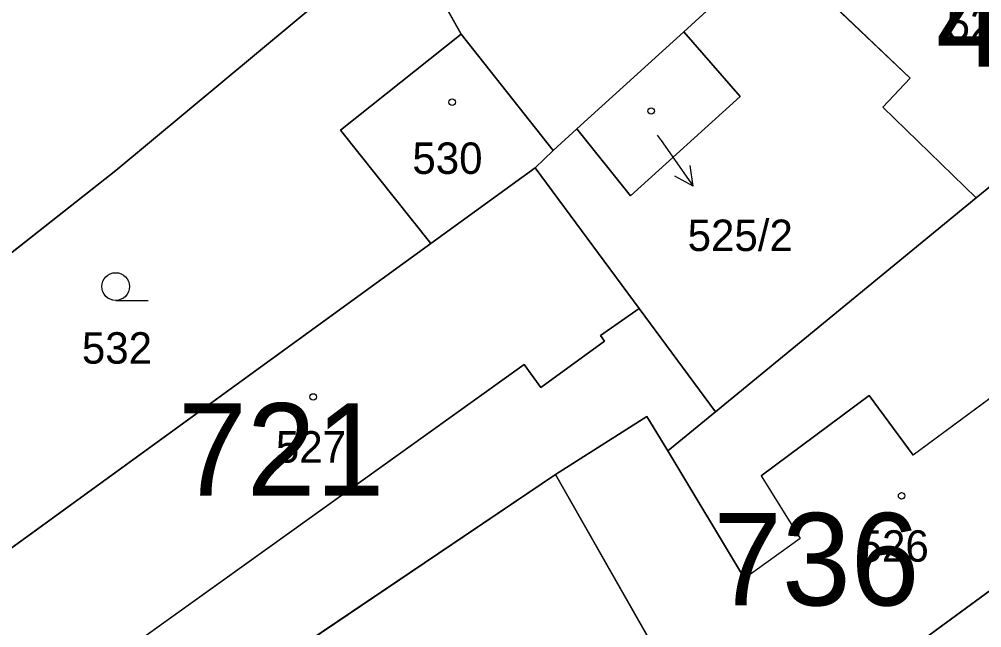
# Model space of a CAD drawing. Extents: x -689422 to -685210, y -987725 to -982160.
# Drawn here: x -687330.8 to -687278.8, y -985428.7 to -985395.8 of the extents above; entities that cross this region are included whole.
import ezdxf

# ---------------------------------------------------------------- set-up
doc = ezdxf.new("R2010")
doc.units = 0
for name, color, linetype in [('KN_Budovy', 7, 'Continuous'), ('KN_Budovy_cisla_domovni', 7, 'Continuous'), ('KN_Hranice_parcel', 7, 'Continuous'), ('KN_Hranice_parcel_vnitrni_kresba', 7, 'Continuous'), ('KN_Parcelni cisla', 7, 'Continuous'), ('KN_Parcelni cisla_sipky', 7, 'Continuous'), ('KN_Polygon parcely', 7, 'Continuous'), ('KN_POZEMKY_OSTATNI PLOCHA', 7, 'Continuous'), ('KN_POZEMKY_ZAHRADA', 7, 'Continuous'), ('KN_POZEMKY_ZASTAVENA PLOCHA', 7, 'Continuous'), ('KN_VYUZITI_17_ostatni plocha_ostatni komunikace', 7, 'Continuous'), ('KN_Značky budov', 7, 'Continuous'), ('KN_Značky kultur', 7, 'Continuous')]:
    doc.layers.add(name, color=color, linetype=linetype)

msp = doc.modelspace()

# ---------------------------------------------------------------- linework, layer by layer
at = {"layer": 'KN_Budovy'}
for points in [[(-687278.63, -985385.48), (-687287.36, -985394.43), (-687282.63, -985398.95), (-687284.1, -985400.51), (-687279.06, -985405.42), (-687277.9, -985404.47), (-687274.5, -985401.68), (-687268.42, -985395.46)], [(-687300.64, -985401.68), (-687297.75, -985405.3), (-687291.81, -985399.93), (-687294.86, -985396.43)], [(-687302.9, -985403.79), (-687301.93, -985402.86), (-687306.9, -985396.56), (-687313.43, -985401.75), (-687308.55, -985407.89)], [(-687297.27, -985411.4), (-687302.9, -985403.79), (-687308.55, -985407.89), (-687334.67, -985426.84), (-687330.11, -985433.5), (-687303.5, -985414.42), (-687302.59, -985415.67), (-687299.16, -985413.17), (-687299.37, -985412.85)], [(-687301.8, -985420.38), (-687292.36, -985436.95), (-687267.18, -985418.48), (-687271.82, -985412.21), (-687274.1, -985413.94), (-687274.48, -985413.43), (-687282.46, -985419.32), (-687284.84, -985416.1), (-687290.69, -985420.44), (-687288.57, -985423.83), (-687291.58, -985425.99), (-687295.73, -985419.1), (-687296.86, -985417.23)]]:
    msp.add_lwpolyline(points, close=True, dxfattribs=at)
at = {"layer": 'KN_Hranice_parcel'}
for p, q in [((-687294.86, -985396.43), (-687280.62, -985383.42)), ((-687309.92, -985391.16), (-687306.9, -985396.56)), ((-687300.64, -985401.68), (-687294.86, -985396.43)), ((-687306.9, -985396.56), (-687301.93, -985402.86)), ((-687301.93, -985402.86), (-687300.64, -985401.68)), ((-687302.9, -985403.79), (-687301.93, -985402.86)), ((-687302.9, -985403.79), (-687308.55, -985407.89)), ((-687308.55, -985407.89), (-687334.67, -985426.84)), ((-687267.18, -985418.48), (-687292.36, -985436.95)), ((-687318.29, -985431.49), (-687301.8, -985420.38)), ((-687301.8, -985420.38), (-687292.36, -985436.95))]:
    msp.add_line(p, q, dxfattribs=at)
for points in [[(-687314.01, -985394.3), (-687325.57, -985403.93), (-687343.18, -985417.79)], [(-687294.86, -985396.43), (-687291.81, -985399.93), (-687297.75, -985405.3), (-687300.64, -985401.68)], [(-687306.9, -985396.56), (-687313.43, -985401.75), (-687308.55, -985407.89)], [(-687293.15, -985416.98), (-687297.27, -985411.4), (-687302.9, -985403.79)], [(-687277.9, -985404.47), (-687279.06, -985405.42), (-687293.15, -985416.98)], [(-687293.15, -985416.98), (-687295.73, -985419.1), (-687296.86, -985417.23), (-687301.8, -985420.38)]]:
    msp.add_lwpolyline(points, dxfattribs=at)
at = {"layer": 'KN_Hranice_parcel_vnitrni_kresba'}
for p, q in [((-687282.63, -985398.95), (-687287.36, -985394.43)), ((-687284.1, -985400.51), (-687282.63, -985398.95)), ((-687279.06, -985405.42), (-687284.1, -985400.51)), ((-687297.27, -985411.4), (-687299.37, -985412.85)), ((-687299.16, -985413.17), (-687302.59, -985415.67)), ((-687299.37, -985412.85), (-687299.16, -985413.17)), ((-687274.48, -985413.43), (-687282.46, -985419.32)), ((-687303.5, -985414.42), (-687330.11, -985433.5)), ((-687302.59, -985415.67), (-687303.5, -985414.42)), ((-687290.69, -985420.44), (-687284.84, -985416.1)), ((-687284.84, -985416.1), (-687282.46, -985419.32)), ((-687295.73, -985419.1), (-687291.58, -985425.99)), ((-687290.69, -985420.44), (-687288.57, -985423.83)), ((-687288.57, -985423.83), (-687291.58, -985425.99))]:
    msp.add_line(p, q, dxfattribs=at)
at = {"layer": 'KN_Parcelni cisla_sipky'}
for p, q in [((-687296.3, -985402.02), (-687296.08, -985402.32)), ((-687296.08, -985402.32), (-687294.359, -985404.778)), ((-687294.359, -985404.778), (-687294.523, -985403.671)), ((-687294.359, -985404.778), (-687295.343, -985404.245))]:
    msp.add_line(p, q, dxfattribs=at)
at = {"layer": 'KN_Polygon parcely'}
for points in [[(-687295.29, -985369.25), (-687298.58, -985366.32), (-687305.71, -985359.55), (-687316.99, -985369.31), (-687322.37, -985375.53), (-687331.62, -985386.42), (-687329.44, -985388.2), (-687345.63, -985408.26), (-687347.94, -985410.88), (-687343.18, -985417.79), (-687325.57, -985403.93), (-687314.01, -985394.3), (-687316.64, -985390.76), (-687306.07, -985379.06), (-687305.46, -985379.82), (-687300.96, -985375.3)], [(-687305.89, -985388.06), (-687309.92, -985391.16), (-687306.9, -985396.56), (-687301.93, -985402.86), (-687300.64, -985401.68), (-687294.86, -985396.43), (-687280.62, -985383.42), (-687282.57, -985381.73), (-687291.8, -985372.66), (-687297.98, -985378.46), (-687300.96, -985375.3), (-687305.46, -985379.82), (-687309.62, -985384.1)], [(-687294.86, -985396.43), (-687291.81, -985399.93), (-687297.75, -985405.3), (-687300.64, -985401.68), (-687301.93, -985402.86), (-687302.9, -985403.79), (-687297.27, -985411.4), (-687293.15, -985416.98), (-687279.06, -985405.42), (-687277.9, -985404.47), (-687274.5, -985401.68), (-687268.42, -985395.46), (-687278.63, -985385.48), (-687280.62, -985383.42)], [(-687325.57, -985403.93), (-687343.18, -985417.79), (-687335.97, -985427.78), (-687334.67, -985426.84), (-687308.55, -985407.89), (-687313.43, -985401.75), (-687306.9, -985396.56), (-687309.92, -985391.16), (-687314.01, -985394.3)], [(-687294.86, -985396.43), (-687300.64, -985401.68), (-687297.75, -985405.3), (-687291.81, -985399.93)], [(-687308.55, -985407.89), (-687302.9, -985403.79), (-687301.93, -985402.86), (-687306.9, -985396.56), (-687313.43, -985401.75)], [(-687328.33, -985437.72), (-687318.29, -985431.49), (-687301.8, -985420.38), (-687296.86, -985417.23), (-687295.73, -985419.1), (-687293.15, -985416.98), (-687297.27, -985411.4), (-687302.9, -985403.79), (-687308.55, -985407.89), (-687334.67, -985426.84)], [(-687295.73, -985419.1), (-687296.86, -985417.23), (-687301.8, -985420.38), (-687292.36, -985436.95), (-687267.18, -985418.48), (-687271.82, -985412.21), (-687274.1, -985413.94), (-687274.48, -985413.43), (-687276.4, -985410.9), (-687274.36, -985409.36), (-687276.41, -985406.62), (-687277.9, -985404.47), (-687279.06, -985405.42), (-687293.15, -985416.98)], [(-687295.16, -985446.6), (-687291.08, -985442.73), (-687283.72, -985437.84), (-687267.92, -985426.95), (-687252.37, -985416.45), (-687256.76, -985410.71), (-687267.18, -985418.48), (-687292.36, -985436.95), (-687318.15, -985453.59), (-687313.8, -985460.3)], [(-687305.2, -985441.68), (-687310.67, -985445.19), (-687309.82, -985446.45), (-687313.07, -985448.6), (-687313.94, -985447.28), (-687317.55, -985449.59), (-687322.14, -985442.52), (-687324.35, -985443.95), (-687318.15, -985453.59), (-687292.36, -985436.95), (-687301.8, -985420.38), (-687318.29, -985431.49), (-687315.03, -985436.4), (-687314.32, -985437.47), (-687309.8, -985434.55)]]:
    msp.add_lwpolyline(points, close=True, dxfattribs=at)
at = {"layer": 'KN_POZEMKY_OSTATNI PLOCHA'}
msp.add_line((-687292.36, -985436.95), (-687267.18, -985418.48), dxfattribs=at)
at = {"layer": 'KN_POZEMKY_ZAHRADA'}
for p, q in [((-687309.92, -985391.16), (-687306.9, -985396.56)), ((-687325.57, -985403.93), (-687314.01, -985394.3)), ((-687306.9, -985396.56), (-687313.43, -985401.75)), ((-687313.43, -985401.75), (-687308.55, -985407.89)), ((-687343.18, -985417.79), (-687325.57, -985403.93)), ((-687308.55, -985407.89), (-687334.67, -985426.84)), ((-687318.29, -985431.49), (-687301.8, -985420.38)), ((-687301.8, -985420.38), (-687292.36, -985436.95))]:
    msp.add_line(p, q, dxfattribs=at)
at = {"layer": 'KN_POZEMKY_ZASTAVENA PLOCHA'}
for p, q in [((-687280.62, -985383.42), (-687294.86, -985396.43)), ((-687294.86, -985396.43), (-687280.62, -985383.42)), ((-687306.9, -985396.56), (-687309.92, -985391.16)), ((-687314.01, -985394.3), (-687325.57, -985403.93)), ((-687294.86, -985396.43), (-687300.64, -985401.68)), ((-687300.64, -985401.68), (-687294.86, -985396.43)), ((-687294.86, -985396.43), (-687291.81, -985399.93)), ((-687291.81, -985399.93), (-687294.86, -985396.43)), ((-687313.43, -985401.75), (-687306.9, -985396.56)), ((-687301.93, -985402.86), (-687306.9, -985396.56)), ((-687306.9, -985396.56), (-687301.93, -985402.86)), ((-687291.81, -985399.93), (-687297.75, -985405.3)), ((-687297.75, -985405.3), (-687291.81, -985399.93)), ((-687308.55, -985407.89), (-687313.43, -985401.75)), ((-687300.64, -985401.68), (-687301.93, -985402.86)), ((-687301.93, -985402.86), (-687300.64, -985401.68)), ((-687297.75, -985405.3), (-687300.64, -985401.68)), ((-687300.64, -985401.68), (-687297.75, -985405.3)), ((-687301.93, -985402.86), (-687302.9, -985403.79)), ((-687302.9, -985403.79), (-687301.93, -985402.86)), ((-687302.9, -985403.79), (-687308.55, -985407.89)), ((-687308.55, -985407.89), (-687302.9, -985403.79)), ((-687297.27, -985411.4), (-687302.9, -985403.79)), ((-687302.9, -985403.79), (-687297.27, -985411.4)), ((-687325.57, -985403.93), (-687343.18, -985417.79)), ((-687277.9, -985404.47), (-687279.06, -985405.42)), ((-687279.06, -985405.42), (-687277.9, -985404.47)), ((-687279.06, -985405.42), (-687293.15, -985416.98)), ((-687293.15, -985416.98), (-687279.06, -985405.42)), ((-687334.67, -985426.84), (-687308.55, -985407.89)), ((-687293.15, -985416.98), (-687297.27, -985411.4)), ((-687297.27, -985411.4), (-687293.15, -985416.98)), ((-687301.8, -985420.38), (-687296.86, -985417.23)), ((-687296.86, -985417.23), (-687301.8, -985420.38)), ((-687296.86, -985417.23), (-687295.73, -985419.1)), ((-687295.73, -985419.1), (-687296.86, -985417.23)), ((-687295.73, -985419.1), (-687293.15, -985416.98)), ((-687293.15, -985416.98), (-687295.73, -985419.1)), ((-687267.18, -985418.48), (-687292.36, -985436.95)), ((-687301.8, -985420.38), (-687318.29, -985431.49)), ((-687292.36, -985436.95), (-687301.8, -985420.38))]:
    msp.add_line(p, q, dxfattribs=at)
at = {"layer": 'KN_VYUZITI_17_ostatni plocha_ostatni komunikace'}
msp.add_line((-687292.36, -985436.95), (-687267.18, -985418.48), dxfattribs=at)
at = {"layer": 'KN_Značky budov'}
for centre in [(-687307.387, -985400.239), (-687296.627, -985400.719), (-687314.907, -985416.179), (-687283.087, -985421.529)]:
    msp.add_circle(centre, 0.175, dxfattribs=at)
at = {"layer": 'KN_Značky kultur'}
msp.add_line((-687325.583, -985410.96), (-687323.833, -985410.96), dxfattribs=at)
msp.add_circle((-687325.583, -985410.21), 0.75, dxfattribs=at)

# ---------------------------------------------------------------- texts
at = {"layer": 'KN_Budovy_cisla_domovni'}
for s, p in [('40', (-687281.245, -985398.324)), ('721', (-687322.208, -985421.519)), ('736', (-687293.277, -985427.454))]:
    msp.add_text(s, height=5, dxfattribs=at).set_placement(p)
at = {"layer": 'KN_Parcelni cisla'}
for s, p in [('525/1', (-687280.658, -985396.88)), ('530', (-687309.54, -985404.12)), ('525/2', (-687294.658, -985408.29)), ('532', (-687327.41, -985414.38)), ('527', (-687316.92, -985419.73)), ('526', (-687285.41, -985425.09))]:
    msp.add_text(s, height=1.7, dxfattribs=at).set_placement(p)

doc.saveas('drawing.dxf')
